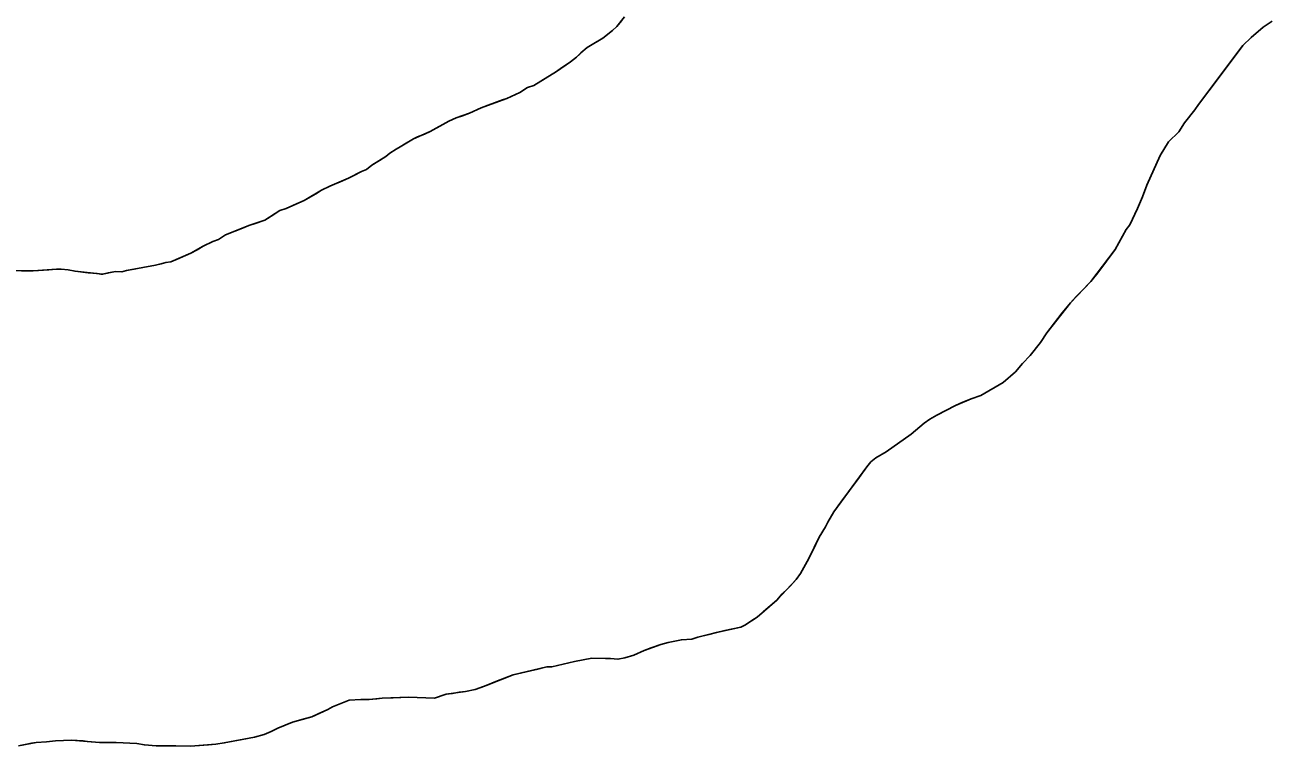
# Model space of a CAD drawing. Extents: x 3172231 to 3210228, y 940198 to 965780.
# Drawn here: x 3177270.9 to 3177593, y 954320.6 to 954506.9 of the extents above; entities that cross this region are included whole.
import ezdxf

# ---------------------------------------------------------------- set-up
doc = ezdxf.new("R2010")
doc.units = 0
doc.layers.add('V-SITE-VEGE', color=7, linetype='Continuous')
doc.layers.add('V-TOPO-SHOR', color=7, linetype='Continuous')

msp = doc.modelspace()

# ---------------------------------------------------------------- linework, layer by layer
at = {"layer": 'V-SITE-VEGE'}
for p, q in [((3177425.733, 954508.961), (3177423.754, 954506.493)), ((3177590.674, 954506.311), (3177593.001, 954507.89)), ((3177420.17, 954503.503), (3177416.06, 954501.052)), ((3177422.679, 954505.434), (3177420.17, 954503.503)), ((3177423.754, 954506.493), (3177422.679, 954505.434)), ((3177585.477, 954501.562), (3177587.631, 954503.673)), ((3177587.631, 954503.673), (3177590.674, 954506.311)), ((3177416.06, 954501.052), (3177413.371, 954498.59)), ((3177573.959, 954486.382), (3177585.477, 954501.562)), ((3177411.759, 954497.359), (3177408.181, 954494.904)), ((3177413.371, 954498.59), (3177411.759, 954497.359)), ((3177408.181, 954494.904), (3177402.283, 954491.225)), ((3177400.677, 954490.707), (3177398.711, 954489.481)), ((3177402.283, 954491.225), (3177400.677, 954490.707)), ((3177395.32, 954487.912), (3177388.719, 954485.485)), ((3177398.711, 954489.481), (3177395.32, 954487.912)), ((3177385.686, 954484.09), (3177382.297, 954482.878)), ((3177388.719, 954485.485), (3177385.686, 954484.09)), ((3177570.36, 954481.614), (3177573.057, 954484.967)), ((3177573.057, 954484.967), (3177573.959, 954486.382)), ((3177380.332, 954482.007), (3177375.509, 954479.386)), ((3177382.297, 954482.878), (3177380.332, 954482.007)), ((3177568.916, 954479.318), (3177570.36, 954481.614)), ((3177375.509, 954479.386), (3177371.225, 954477.469)), ((3177566.225, 954476.676), (3177568.916, 954479.318)), ((3177366.758, 954474.846), (3177365.149, 954473.795)), ((3177367.829, 954475.37), (3177366.758, 954474.846)), ((3177371.225, 954477.469), (3177367.829, 954475.37)), ((3177564.061, 954473.142), (3177566.225, 954476.676)), ((3177364.073, 954472.912), (3177360.498, 954470.637)), ((3177365.149, 954473.795), (3177364.073, 954472.912)), ((3177560.614, 954465.529), (3177564.061, 954473.142)), ((3177357.817, 954469.062), (3177354.423, 954467.315)), ((3177359.066, 954469.584), (3177357.817, 954469.062)), ((3177360.498, 954470.637), (3177359.066, 954469.584)), ((3177349.604, 954465.228), (3177347.462, 954464.182)), ((3177354.423, 954467.315), (3177349.604, 954465.228)), ((3177559.518, 954462.519), (3177560.614, 954465.529)), ((3177342.993, 954461.556), (3177338.353, 954459.463)), ((3177347.462, 954464.182), (3177342.993, 954461.556)), ((3177558.246, 954459.508), (3177559.518, 954462.519)), ((3177336.751, 954458.947), (3177332.815, 954456.495)), ((3177338.353, 954459.463), (3177336.751, 954458.947)), ((3177556.252, 954455.258), (3177558.246, 954459.508)), ((3177328.715, 954455.109), (3177322.649, 954452.678)), ((3177332.815, 954456.495), (3177328.715, 954455.109)), ((3177555.35, 954454.024), (3177556.252, 954455.258)), ((3177322.649, 954452.678), (3177320.859, 954451.451)), ((3177552.461, 954448.895), (3177555.35, 954454.024)), ((3177316.933, 954449.71), (3177313.715, 954447.961)), ((3177319.431, 954450.931), (3177316.933, 954449.71)), ((3177320.859, 954451.451), (3177319.431, 954450.931)), ((3177546.161, 954440.601), (3177552.461, 954448.895)), ((3177307.295, 954445.533), (3177304.622, 954444.846)), ((3177308.542, 954445.698), (3177307.295, 954445.533)), ((3177313.715, 954447.961), (3177308.542, 954445.698)), ((3177272.968, 954443.36), (3177259.638, 954443.485)), ((3177279.018, 954443.837), (3177272.968, 954443.36)), ((3177280.259, 954443.829), (3177279.018, 954443.837)), ((3177282.037, 954443.634), (3177280.259, 954443.829)), ((3177283.81, 954443.261), (3177282.037, 954443.634)), ((3177290.913, 954442.485), (3177283.81, 954443.261)), ((3177294.296, 954443.165), (3177290.913, 954442.485)), ((3177295.893, 954443.151), (3177294.296, 954443.165)), ((3177297.145, 954443.495), (3177295.893, 954443.151)), ((3177304.622, 954444.846), (3177297.145, 954443.495)), ((3177540.955, 954435.139), (3177546.161, 954440.601)), ((3177534.842, 954427.373), (3177540.955, 954435.139)), ((3177533.218, 954424.901), (3177534.842, 954427.373)), ((3177530.521, 954421.548), (3177533.218, 954424.901)), ((3177528.546, 954419.433), (3177530.521, 954421.548)), ((3177523.522, 954414.501), (3177526.748, 954417.315)), ((3177526.748, 954417.315), (3177528.546, 954419.433)), ((3177517.804, 954411.177), (3177523.522, 954414.501)), ((3177511.204, 954408.572), (3177515.308, 954410.311)), ((3177515.308, 954410.311), (3177517.804, 954411.177)), ((3177506.383, 954406.129), (3177511.204, 954408.572)), ((3177499.76, 954401.214), (3177503.163, 954404.026)), ((3177503.163, 954404.026), (3177504.595, 954405.078)), ((3177504.595, 954405.078), (3177506.383, 954406.129)), ((3177493.319, 954396.651), (3177499.76, 954401.214)), ((3177488.305, 954392.784), (3177489.382, 954394.021)), ((3177489.382, 954394.021), (3177490.638, 954395.076)), ((3177490.638, 954395.076), (3177493.319, 954396.651)), ((3177479.843, 954381.133), (3177488.305, 954392.784)), ((3177478.217, 954378.481), (3177479.843, 954381.133)), ((3177477.674, 954377.244), (3177478.217, 954378.481)), ((3177473.332, 954369.105), (3177476.05, 954374.592)), ((3177476.05, 954374.592), (3177477.674, 954377.244)), ((3177471.163, 954365.216), (3177473.332, 954369.105)), ((3177470.082, 954363.627), (3177471.163, 954365.216)), ((3177465.056, 954358.341), (3177470.082, 954363.627)), ((3177460.039, 954353.942), (3177465.056, 954358.341)), ((3177456.819, 954351.839), (3177460.039, 954353.942)), ((3177444.703, 954348.752), (3177449.514, 954349.95)), ((3177449.514, 954349.95), (3177455.748, 954351.316)), ((3177455.748, 954351.316), (3177456.819, 954351.839)), ((3177430.807, 954345.326), (3177435.088, 954346.884)), ((3177435.088, 954346.884), (3177437.048, 954347.401)), ((3177437.048, 954347.401), (3177440.431, 954348.081)), ((3177440.431, 954348.081), (3177443.1, 954348.232)), ((3177443.1, 954348.232), (3177444.703, 954348.752)), ((3177406.948, 954341.103), (3177412.826, 954342.469)), ((3177412.826, 954342.469), (3177417.278, 954343.317)), ((3177417.278, 954343.317), (3177422.079, 954343.274)), ((3177422.079, 954343.274), (3177424.031, 954343.077)), ((3177424.031, 954343.077), (3177425.812, 954343.415)), ((3177425.812, 954343.415), (3177428.129, 954344.105)), ((3177428.129, 954344.105), (3177430.807, 954345.326)), ((3177396.977, 954339.061), (3177405.705, 954341.113)), ((3177405.705, 954341.113), (3177406.948, 954341.103)), ((3177387.165, 954335.242), (3177390.017, 954336.282)), ((3177390.017, 954336.282), (3177396.977, 954339.061)), ((3177359.766, 954332.651), (3177363.146, 954332.974)), ((3177363.146, 954332.974), (3177369.904, 954333.267)), ((3177369.904, 954333.267), (3177376.656, 954333.028)), ((3177376.656, 954333.028), (3177379.687, 954334.066)), ((3177379.687, 954334.066), (3177384.672, 954334.732)), ((3177384.672, 954334.732), (3177387.165, 954335.242)), ((3177344.972, 954328.166), (3177349.078, 954330.085)), ((3177349.078, 954330.085), (3177350.327, 954330.783)), ((3177350.327, 954330.783), (3177354.61, 954332.522)), ((3177354.61, 954332.522), (3177357.632, 954332.671)), ((3177357.632, 954332.671), (3177359.766, 954332.651)), ((3177336.235, 954325.225), (3177339.981, 954326.792)), ((3177339.981, 954326.792), (3177344.972, 954328.166)), ((3177330.169, 954322.972), (3177332.665, 954323.658)), ((3177332.665, 954323.658), (3177334.447, 954324.352)), ((3177334.447, 954324.352), (3177336.235, 954325.225)), ((3177269.179, 954320.691), (3177273.808, 954321.536)), ((3177273.808, 954321.536), (3177276.476, 954321.69)), ((3177276.476, 954321.69), (3177278.791, 954322.024)), ((3177278.791, 954322.024), (3177282.878, 954322.163)), ((3177282.878, 954322.163), (3177290.161, 954321.563)), ((3177290.161, 954321.563), (3177294.427, 954321.524)), ((3177294.427, 954321.524), (3177299.758, 954321.297)), ((3177299.758, 954321.297), (3177301.712, 954320.924)), ((3177301.712, 954320.924), (3177304.731, 954320.717)), ((3177304.731, 954320.717), (3177313.617, 954320.635)), ((3177313.617, 954320.635), (3177320.197, 954321.108)), ((3177320.197, 954321.108), (3177322.333, 954321.442)), ((3177322.333, 954321.442), (3177330.169, 954322.972))]:
    msp.add_line(p, q, dxfattribs=at)
at = {"layer": 'V-TOPO-SHOR'}
for points in [[(3177332.815, 954456.495), (3177335.139, 954457.896), (3177336.749, 954458.947), (3177338.353, 954459.465), (3177341.029, 954460.686), (3177342.993, 954461.556), (3177346.033, 954463.305), (3177347.462, 954464.182), (3177349.604, 954465.228), (3177350.854, 954465.748), (3177352.103, 954466.271), (3177354.423, 954467.315), (3177355.853, 954468.013), (3177357.817, 954469.062), (3177359.066, 954469.584), (3177360.498, 954470.637), (3177362.464, 954471.864), (3177364.073, 954472.914), (3177365.149, 954473.795), (3177366.758, 954474.846), (3177367.829, 954475.37), (3177368.903, 954476.07), (3177371.225, 954477.469), (3177372.296, 954477.993), (3177374.082, 954478.688), (3177375.509, 954479.386), (3177378.01, 954480.785), (3177380.332, 954482.007), (3177382.297, 954482.878), (3177383.9, 954483.398), (3177385.686, 954484.09), (3177388.719, 954485.485), (3177390.505, 954486.179), (3177392.823, 954487.048), (3177394.251, 954487.568), (3177395.32, 954487.914), (3177398.711, 954489.481), (3177400.677, 954490.707), (3177402.283, 954491.225), (3177404.786, 954492.802), (3177408.181, 954494.904), (3177409.435, 954495.78), (3177411.759, 954497.359), (3177413.371, 954498.588), (3177414.448, 954499.645), (3177416.06, 954501.052), (3177417.848, 954502.102), (3177420.17, 954503.503), (3177421.784, 954504.732), (3177422.679, 954505.434), (3177423.754, 954506.491), (3177425.014, 954508.078)], [(3177515.308, 954410.311), (3177517.804, 954411.177), (3177523.522, 954414.501), (3177526.748, 954417.315), (3177528.546, 954419.433), (3177530.521, 954421.548), (3177533.218, 954424.901), (3177534.842, 954427.373), (3177538.799, 954432.493), (3177540.955, 954435.139), (3177542.393, 954436.724), (3177543.648, 954437.957), (3177546.161, 954440.601), (3177547.961, 954442.895), (3177552.461, 954448.895), (3177555.35, 954454.024), (3177556.252, 954455.261), (3177558.246, 954459.508), (3177559.518, 954462.519), (3177560.614, 954465.529), (3177564.061, 954473.142), (3177566.225, 954476.676), (3177568.916, 954479.318), (3177570.36, 954481.614), (3177573.057, 954484.967), (3177573.959, 954486.382), (3177579.357, 954493.441), (3177583.496, 954498.914), (3177585.477, 954501.562), (3177587.629, 954503.673), (3177590.674, 954506.313), (3177593.001, 954507.89)], [(3177269.947, 954443.39), (3177272.968, 954443.362), (3177277.06, 954443.679), (3177279.016, 954443.839), (3177280.259, 954443.829), (3177282.037, 954443.634), (3177283.81, 954443.261), (3177287.183, 954442.874), (3177289.493, 954442.676), (3177290.558, 954442.487), (3177290.913, 954442.485), (3177292.338, 954442.827), (3177294.296, 954443.165), (3177295.895, 954443.151), (3177297.145, 954443.495), (3177299.103, 954443.831), (3177301.773, 954444.341), (3177304.622, 954444.846), (3177306.047, 954445.188), (3177307.295, 954445.533), (3177308.542, 954445.698), (3177310.148, 954446.395), (3177313.715, 954447.961), (3177315.325, 954448.836), (3177316.933, 954449.71), (3177319.431, 954450.931), (3177320.859, 954451.451), (3177322.649, 954452.678), (3177327.107, 954454.415), (3177328.715, 954455.111), (3177330.318, 954455.629), (3177332.815, 954456.495)], [(3177272.563, 954321.37), (3177273.808, 954321.536), (3177276.476, 954321.69), (3177278.791, 954322.024), (3177282.878, 954322.163), (3177285.899, 954321.958), (3177286.964, 954321.772), (3177290.161, 954321.563), (3177292.471, 954321.543), (3177294.427, 954321.524), (3177299.758, 954321.297), (3177301.71, 954320.924), (3177304.731, 954320.717), (3177306.863, 954320.699), (3177309.883, 954320.67), (3177313.617, 954320.635), (3177318.241, 954320.949), (3177320.197, 954321.108), (3177322.333, 954321.442), (3177326.964, 954322.288), (3177330.169, 954322.972), (3177332.663, 954323.658), (3177334.447, 954324.352), (3177336.235, 954325.225), (3177339.981, 954326.792), (3177343.012, 954327.652), (3177344.972, 954328.166), (3177346.758, 954329.038), (3177349.078, 954330.085), (3177350.327, 954330.783), (3177354.61, 954332.522), (3177357.632, 954332.671), (3177359.766, 954332.651), (3177361.722, 954332.811), (3177363.146, 954332.974), (3177365.992, 954333.126), (3177369.904, 954333.267), (3177376.656, 954333.028), (3177377.191, 954333.202), (3177378.618, 954333.722), (3177379.687, 954334.066), (3177381.289, 954334.23), (3177383.069, 954334.57), (3177384.67, 954334.732), (3177387.165, 954335.242), (3177388.59, 954335.762), (3177390.017, 954336.282), (3177392.516, 954337.324), (3177396.977, 954339.061), (3177401.429, 954340.087), (3177403.033, 954340.427), (3177405.705, 954341.113), (3177406.948, 954341.103), (3177412.826, 954342.469), (3177417.278, 954343.317), (3177420.834, 954343.284), (3177422.079, 954343.274), (3177424.031, 954343.077), (3177425.812, 954343.415), (3177428.129, 954344.105), (3177430.807, 954345.326), (3177432.591, 954346.02), (3177435.088, 954346.884), (3177437.048, 954347.401), (3177440.431, 954348.081), (3177443.1, 954348.232), (3177444.703, 954348.752), (3177447.554, 954349.436), (3177449.514, 954349.95), (3177451.652, 954350.464), (3177455.748, 954351.316), (3177456.819, 954351.839), (3177458.607, 954353.067), (3177460.039, 954353.942), (3177461.65, 954355.351), (3177465.056, 954358.341), (3177466.494, 954359.926), (3177467.927, 954361.335), (3177468.644, 954362.04), (3177470.082, 954363.627), (3177471.163, 954365.216), (3177473.332, 954369.105), (3177475.145, 954372.822), (3177476.05, 954374.592), (3177477.674, 954377.244), (3177478.219, 954378.481), (3177479.843, 954381.133), (3177481.643, 954383.605), (3177486.325, 954389.96), (3177488.305, 954392.786), (3177489.382, 954394.021), (3177490.638, 954395.076), (3177493.319, 954396.651), (3177499.76, 954401.214), (3177503.163, 954404.026), (3177504.595, 954405.078), (3177506.383, 954406.129), (3177508.525, 954407.176), (3177511.204, 954408.572), (3177513.168, 954409.443), (3177515.308, 954410.311)], [(3177269.179, 954320.691), (3177270.959, 954321.031), (3177272.563, 954321.37)]]:
    msp.add_lwpolyline(points, dxfattribs=at)

doc.saveas('drawing.dxf')
